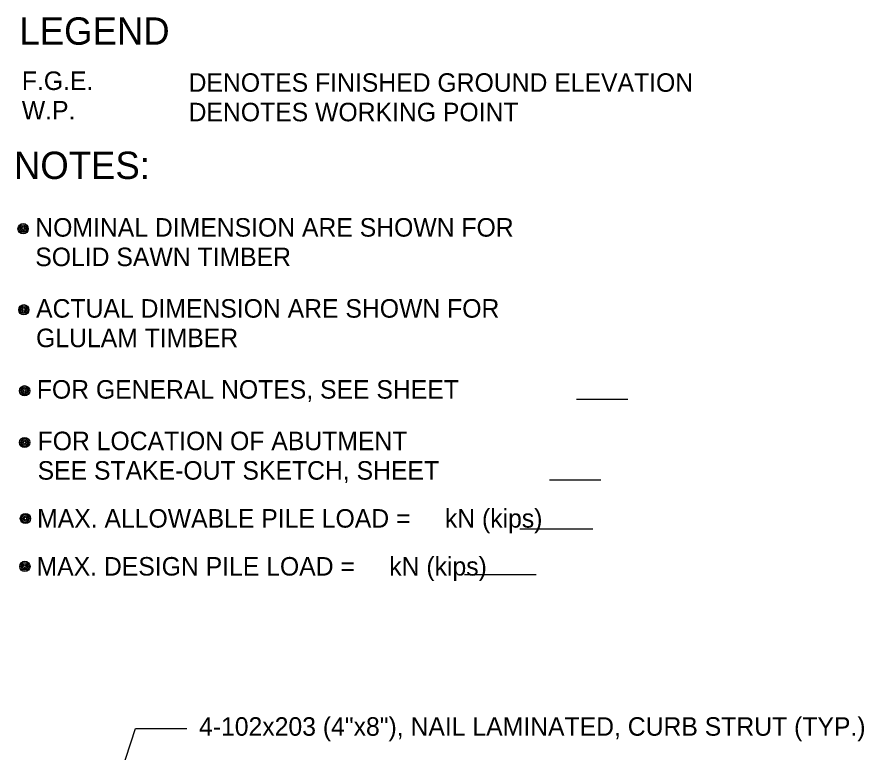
# Model space of a CAD drawing. Extents: x 635440 to 640306, y 296653 to 298484.
# Drawn here: x 638625.4 to 638762.7, y 298090.4 to 298209.5 of the extents above; entities that cross this region are included whole.
import ezdxf

# ---------------------------------------------------------------- set-up
doc = ezdxf.new("R2010")
doc.units = 0
doc.layers.add('5', color=7, linetype='Continuous')

msp = doc.modelspace()

# ---------------------------------------------------------------- linework, layer by layer
at = {"layer": '5'}
for p, q in [((638716.11, 298147.55), (638724.41, 298147.55)), ((638711.74, 298134.45), (638720.04, 298134.45)), ((638706.91, 298126.54), (638718.76, 298126.54)), ((638697.94, 298119.11), (638709.56, 298119.11)), ((638644.57, 298094.19), (638652.93, 298094.19))]:
    msp.add_line(p, q, dxfattribs=at)
msp.add_lwpolyline([(638629.7, 298048.45), (638644.57, 298094.19)], dxfattribs=at)
for centre, radius in [((638626.37, 298175.15), 0.833), ((638626.37, 298175.15), 0.625), ((638626.37, 298175.15), 0.417), ((638626.37, 298175.15), 0.208), ((638626.49, 298162.02), 0.833), ((638626.49, 298162.02), 0.625), ((638626.49, 298162.02), 0.417), ((638626.49, 298162.02), 0.208), ((638626.62, 298148.89), 0.833), ((638626.62, 298148.89), 0.625), ((638626.62, 298148.89), 0.417), ((638626.62, 298148.89), 0.208), ((638626.62, 298140.51), 0.833), ((638626.62, 298140.51), 0.625), ((638626.62, 298140.51), 0.417), ((638626.62, 298140.51), 0.208), ((638626.74, 298128.2), 0.833), ((638626.74, 298128.2), 0.625), ((638626.74, 298128.2), 0.417), ((638626.74, 298128.2), 0.208), ((638626.66, 298120.44), 0.833), ((638626.66, 298120.44), 0.625), ((638626.66, 298120.44), 0.417), ((638626.66, 298120.44), 0.208)]:
    msp.add_circle(centre, radius, dxfattribs=at)

# ---------------------------------------------------------------- texts
for s, height, p in [('LEGEND', 4.429, (638625.77, 298204.97)), ('F.G.E.', 3, (638626.16, 298197.63)), ('DENOTES FINISHED GROUND ELEVATION', 3.0001, (638653.2, 298197.34)), ('W.P.', 3, (638626.16, 298192.85)), ('DENOTES WORKING POINT', 3.0001, (638653.2, 298192.56)), ('NOTES:', 4.429, (638624.88, 298183.21)), ('NOMINAL DIMENSION ARE SHOWN FOR ', 3.0001, (638628.34, 298173.87)), ('SOLID SAWN TIMBER', 3.0001, (638628.34, 298169.09)), ('ACTUAL DIMENSION ARE SHOWN FOR ', 3.0001, (638628.47, 298160.74)), ('GLULAM TIMBER', 3.0001, (638628.47, 298155.96)), ('FOR GENERAL NOTES, SEE SHEET    ', 3.0001, (638628.59, 298147.62)), ('FOR LOCATION OF ABUTMENT', 3.0001, (638628.72, 298139.27)), ('SEE STAKE-OUT SKETCH, SHEET    ', 3.0001, (638628.72, 298134.49)), ('MAX. ALLOWABLE PILE LOAD =     kN (kips)', 3.0001, (638628.64, 298126.72)), ('MAX. DESIGN PILE LOAD =     kN (kips)', 3.0001, (638628.55, 298118.95)), ('4-102x203 (4"x8"), NAIL LAMINATED, CURB STRUT (TYP.)', 3.0001, (638654.89, 298093))]:
    msp.add_text(s, height=height, dxfattribs=at).set_placement(p)

doc.saveas('drawing.dxf')
